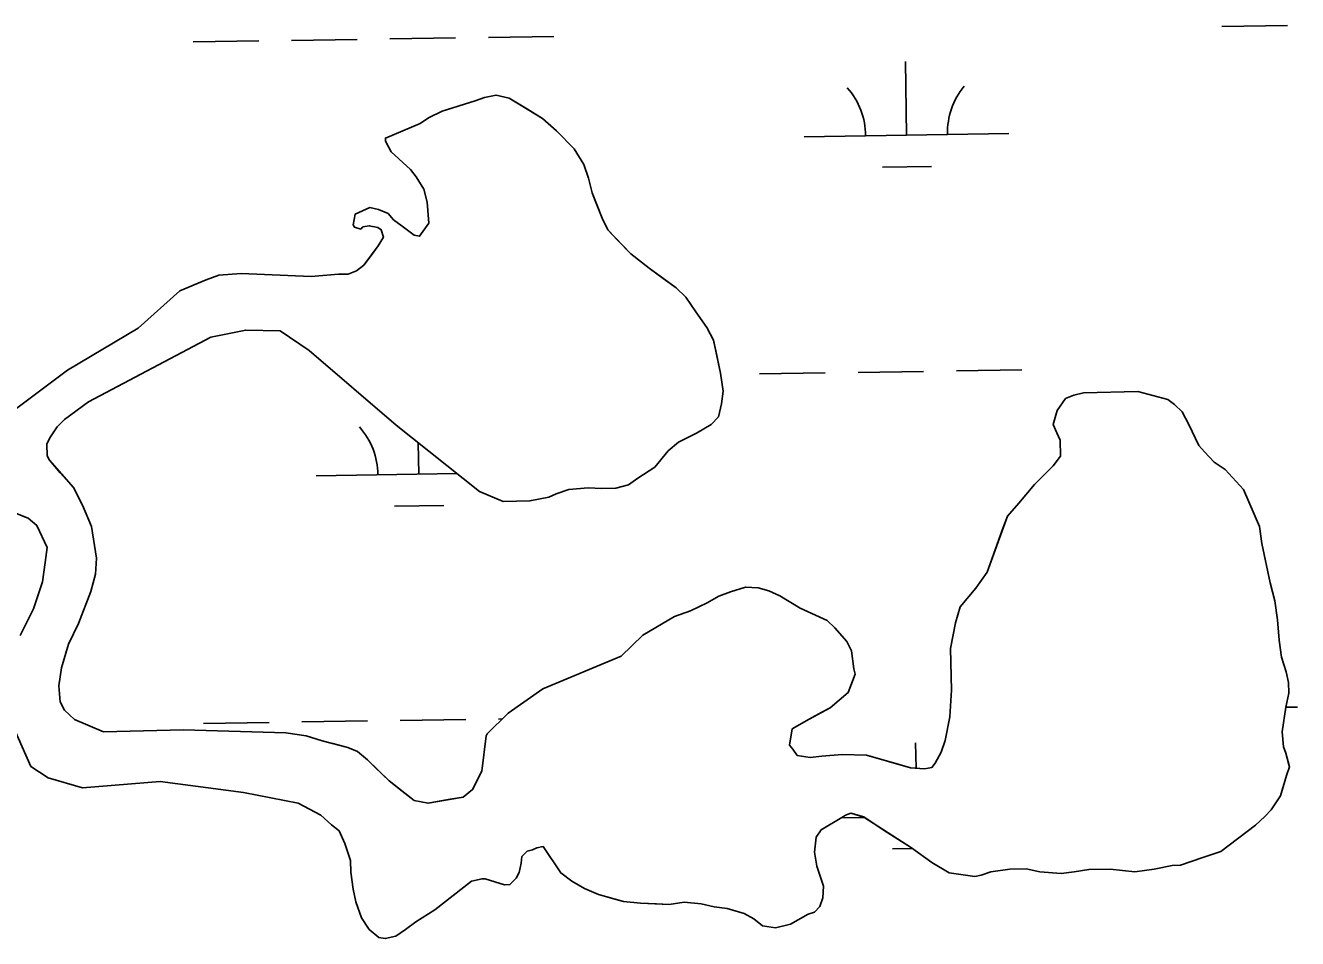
# Model space of a CAD drawing. Extents: x 3807117 to 3845308, y 337856 to 363736.
# Drawn here: x 3834875 to 3835495, y 356303 to 356749 of the extents above; entities that cross this region are included whole.
import ezdxf

# ---------------------------------------------------------------- set-up
doc = ezdxf.new("R2010")
doc.units = 0
doc.layers.add('V-TOPO-SHOR', color=7, linetype='Continuous')
doc.layers.add('V-WETL-SWMP', color=7, linetype='Continuous')

msp = doc.modelspace()

# ---------------------------------------------------------------- linework, layer by layer
at = {"layer": 'V-TOPO-SHOR'}
for points in [[(3834998.77, 356599.79), (3835013.01, 356590.25), (3835055.38, 356553.82), (3835096.1, 356521.49), (3835107.64, 356516.56), (3835120.62, 356516.86), (3835129.93, 356518.63), (3835133.53, 356520.27), (3835139.71, 356522.48), (3835149.04, 356523.21), (3835155.8, 356522.85), (3835162.55, 356523), (3835168.74, 356524.7), (3835173.34, 356527.92), (3835181.53, 356533.3), (3835188.1, 356541.24), (3835193.2, 356545.51), (3835201.93, 356549.86), (3835209.1, 356554.18), (3835212.65, 356557.89), (3835214.07, 356564.16), (3835214.97, 356570.41), (3835213.73, 356579.21), (3835211.41, 356590.06), (3835210.25, 356595.23), (3835207, 356601.39), (3835201.63, 356609.06), (3835196.79, 356616.22), (3835192.01, 356620.79), (3835185.68, 356625.32), (3835178.81, 356630.36), (3835169.83, 356637.42), (3835163.45, 356644.03), (3835158.66, 356649.12), (3835155.93, 356654.77), (3835152.63, 356663), (3835150.98, 356667.12), (3835149.25, 356674.35), (3835147.03, 356681.05), (3835142.18, 356688.73), (3835133.67, 356697.37), (3835126.78, 356703.45), (3835119.41, 356707.96), (3835110.46, 356713.47), (3835104.19, 356714.88), (3835098.5, 356713.72), (3835093.87, 356712.05), (3835077.88, 356707.02), (3835071.21, 356703.75), (3835067.11, 356701.06), (3835050.13, 356693.92), (3835050.17, 356692.36), (3835052.88, 356687.23), (3835062.42, 356678.62), (3835065.1, 356675.04), (3835068.88, 356668.9), (3835070.57, 356662.71), (3835071.33, 356652.33), (3835066.8, 356646), (3835064.19, 356646.46), (3835058.37, 356651), (3835054.15, 356654.02), (3835051.49, 356657.08), (3835046.77, 356659.05), (3835042.59, 356659.99), (3835035.39, 356656.72), (3835034.47, 356651.5), (3835035.02, 356650.47), (3835038.15, 356649.51), (3835039.17, 356650.57), (3835042.27, 356651.16), (3835046.45, 356650.21), (3835048.03, 356649.21), (3835049.15, 356645.6), (3835046.65, 356641.39), (3835043.12, 356636.63), (3835039.59, 356631.88), (3835036.02, 356629.2), (3835031.9, 356627.55), (3835027.23, 356627.45), (3835013.88, 356626.33)], [(3835013.88, 356626.33), (3834979.81, 356627.77), (3834968.91, 356627), (3834962.72, 356624.78), (3834949.84, 356619.29), (3834929.44, 356601.14), (3834895.06, 356580.6), (3834845.45, 356543.59), (3834830.52, 356537.01), (3834820.24, 356531.58), (3834805.21, 356529.16), (3834792.71, 356529.92), (3834759.85, 356534.38), (3834726.01, 356535.71)], [(3835099.34, 356402.15), (3835097.13, 356384.94), (3835092.65, 356376), (3835088.05, 356372.25), (3835080.8, 356371.05), (3835070.96, 356369.27), (3835064.16, 356370.67), (3835058.34, 356375.22), (3835051.98, 356380.28), (3835048.8, 356383.33), (3835044.54, 356387.39), (3835041.35, 356390.44), (3835036.58, 356394.49), (3835031.85, 356396.47), (3835024.53, 356398.38), (3835019.3, 356399.82), (3835011.44, 356402.24), (3835001.53, 356403.58), (3834951.57, 356405.05), (3834912.58, 356404.17), (3834898.4, 356410.09), (3834893.62, 356414.66), (3834891.45, 356418.77), (3834890.75, 356426.56), (3834892.11, 356435.43), (3834895.49, 356446.95), (3834900.46, 356456.94), (3834906.35, 356472.68), (3834908.76, 356481.06), (3834909.1, 356488.86), (3834906.67, 356504.41), (3834902.28, 356514.71), (3834897.92, 356523.46), (3834891.52, 356530.6), (3834886.18, 356536.71), (3834885.09, 356538.77), (3834884.96, 356544.49), (3834886.45, 356547.64), (3834889.97, 356552.92), (3834893.53, 356556.64), (3834905.29, 356565.23), (3834964.91, 356596.74), (3834981.99, 356600.25), (3834998.77, 356599.79)], [(3835099.84, 356403.21), (3835110.02, 356413.33), (3835126.94, 356425.17), (3835165.11, 356441.13), (3835175.81, 356451.27), (3835191.22, 356460.47), (3835198.97, 356463.25), (3835207.22, 356467.08), (3835212.87, 356470.33), (3835218.55, 356472.54), (3835225.79, 356474.79), (3835232.04, 356474.41), (3835237.28, 356472.97), (3835242.55, 356470.48), (3835252.58, 356464.46), (3835265.73, 356458.51), (3835269.45, 356454.95), (3835275.33, 356448.31), (3835277.52, 356443.68), (3835278.76, 356434.85), (3835279.34, 356432.26), (3835278.36, 356429.64), (3835275.9, 356423.33), (3835267.21, 356415.85), (3835263.1, 356413.67), (3835256.92, 356410.41), (3835252.3, 356407.7), (3835248.7, 356405.54), (3835247.32, 356397.69), (3835248.93, 356395.65), (3835251.08, 356392.57), (3835257.35, 356391.67), (3835263.06, 356392.32), (3835272.94, 356393.07), (3835284.92, 356392.82), (3835298.02, 356388.95), (3835306.41, 356386.53), (3835313.19, 356386.17), (3835316.82, 356386.77), (3835318.33, 356388.89), (3835321.34, 356394.16), (3835323.29, 356399.93), (3835325.63, 356411.44), (3835326.38, 356424.48), (3835325.92, 356444.77), (3835328.24, 356457.32), (3835330.67, 356465.19), (3835338.27, 356474.21), (3835343.82, 356482.15), (3835346.27, 356488.97), (3835348.72, 356495.8), (3835351.17, 356502.62), (3835353.62, 356509.45), (3835359.2, 356515.82), (3835366.81, 356524.85), (3835375.97, 356533.9), (3835379.51, 356538.67), (3835379.33, 356546.48), (3835377.69, 356550.09), (3835376.03, 356554.21), (3835377.96, 356561.03), (3835382, 356566.84), (3835386.12, 356568.5), (3835390.79, 356569.65), (3835417.33, 356570.25), (3835431.99, 356566.41), (3835435.18, 356563.88), (3835438.9, 356560.32), (3835442.16, 356554.15), (3835447.08, 356543.85), (3835449.75, 356540.78), (3835454.56, 356535.68), (3835459.85, 356532.16), (3835468.92, 356522.47), (3835476.62, 356504.42), (3835477.84, 356496.12), (3835481.92, 356476.94), (3835484.21, 356468.14), (3835485.46, 356458.8), (3835486.2, 356448.92), (3835487.43, 356440.62), (3835489.68, 356433.38), (3835490.84, 356428.2), (3835490.96, 356422.99), (3835489.55, 356416.19), (3835487.73, 356404.18), (3835488.42, 356396.9), (3835489.53, 356393.8), (3835490.68, 356389.14), (3835491.25, 356387.07), (3835489.78, 356382.87), (3835487.37, 356374.49), (3835486.88, 356372.91), (3835482.35, 356366.04), (3835479.3, 356362.85), (3835474.71, 356358.58), (3835457.82, 356345.7), (3835449.03, 356342.9), (3835442.83, 356340.67), (3835438.18, 356339.01), (3835434.02, 356338.91)], [(3834873.27, 356509.38), (3834875.9, 356508.4), (3834880.14, 356504.85), (3834885.06, 356494.04), (3834884.19, 356486.74), (3834882.84, 356477.35), (3834878.45, 356464.25), (3834871.99, 356451.1)], [(3834864.46, 356416.08), (3834877.08, 356387.24), (3834885.52, 356381.71), (3834902.28, 356376.89), (3834940.18, 356379.83), (3834980.86, 356374.51), (3835007.5, 356369.39), (3835018.56, 356363.4), (3835023.87, 356358.84), (3835027.57, 356355.8), (3835030.31, 356349.62), (3835033.1, 356341.37), (3835033.23, 356335.65), (3835034.46, 356327.35), (3835035.64, 356321.14), (3835038.42, 356313.4), (3835042.19, 356307.76), (3835046.96, 356303.71), (3835050.09, 356303.26), (3835055.26, 356304.42), (3835059.87, 356307.65), (3835064.98, 356311.4), (3835074.21, 356317.33), (3835092.1, 356331.26), (3835097.28, 356332.42), (3835098.83, 356332.45), (3835103.55, 356331), (3835108.26, 356329.54), (3835110.86, 356329.6), (3835111.37, 356330.13), (3835113.91, 356332.79), (3835115.41, 356335.43), (3835116.35, 356340.13), (3835116.79, 356343.26), (3835119.33, 356345.92), (3835121.92, 356346.5), (3835123.98, 356347.58), (3835127.08, 356348.17)], [(3835099.34, 356402.15), (3835099.84, 356403.21)], [(3835434.02, 356338.91), (3835425.21, 356337.15), (3835415.86, 356335.9), (3835403.86, 356337.19), (3835393.45, 356336.95), (3835386.19, 356335.75), (3835379.95, 356335.09), (3835369.52, 356335.89), (3835362.72, 356337.3), (3835354.91, 356337.12), (3835345.57, 356335.87), (3835340.92, 356334.2), (3835337.81, 356333.61), (3835325.27, 356335.41), (3835316.83, 356340.43), (3835306.77, 356347.49), (3835293.56, 356356.04), (3835283.52, 356362.59), (3835277.23, 356364.52), (3835274.65, 356363.42), (3835273.62, 356362.88), (3835262.83, 356356.39), (3835260.31, 356352.69), (3835259.44, 356345.38), (3835260.63, 356338.63), (3835263.98, 356328.82), (3835263.59, 356323.08), (3835262.12, 356318.88), (3835259.58, 356316.22), (3835256.48, 356315.11), (3835247.74, 356310.22), (3835240.48, 356308.5), (3835234.21, 356309.4), (3835229.97, 356312.95), (3835225.23, 356315.44), (3835216.84, 356317.86), (3835210.57, 356318.76), (3835204.29, 356320.18), (3835195.94, 356321.03), (3835188.68, 356319.82), (3835182.42, 356320.2), (3835174.6, 356320.55), (3835166.25, 356321.4), (3835161.01, 356322.84), (3835154.2, 356324.77), (3835147.37, 356327.74), (3835141.04, 356331.24), (3835135.74, 356335.29), (3835127.08, 356348.17)]]:
    msp.add_lwpolyline(points, dxfattribs=at)
at = {"layer": 'V-WETL-SWMP'}
for p, q in [((3835458.24, 356748.4), (3835490.24, 356748.88)), ((3834956.39, 356740.88), (3834988.39, 356741.36)), ((3835004.39, 356741.6), (3835036.38, 356742.08)), ((3835052.38, 356742.32), (3835084.38, 356742.8)), ((3835100.38, 356743.04), (3835132.37, 356743.52)), ((3835304.43, 356695.35), (3835303.89, 356731.35)), ((3835254.43, 356694.6), (3835354.42, 356696.1)), ((3835292.66, 356679.74), (3835316.66, 356680.1)), ((3835232.76, 356578.83), (3835264.75, 356579.31)), ((3835280.75, 356579.55), (3835312.75, 356580.03)), ((3835328.75, 356580.27), (3835360.74, 356580.75)), ((3835066.41, 356529.9), (3835066.18, 356545.24)), ((3835016.41, 356529.16), (3835085.15, 356530.19)), ((3835054.64, 356514.3), (3835078.64, 356514.66)), ((3835489.54, 356416.16), (3835495.22, 356416.25)), ((3834961.38, 356408.25), (3834993.37, 356408.73)), ((3835009.37, 356408.97), (3835041.37, 356409.45)), ((3835057.36, 356409.69), (3835089.36, 356410.16)), ((3835105.36, 356410.4), (3835107.1, 356410.43)), ((3835309.06, 356386.39), (3835308.87, 356398.71)), ((3835272.42, 356362.16), (3835283.91, 356362.33)), ((3835297.64, 356347.1), (3835307.12, 356347.25))]:
    msp.add_line(p, q, dxfattribs=at)
for points in [[(3834886.18, 356536.71), (3834885.09, 356538.77), (3834884.96, 356544.49), (3834886.45, 356547.64), (3834889.97, 356552.92), (3834893.53, 356556.64), (3834905.29, 356565.23), (3834964.91, 356596.75), (3834981.99, 356600.25), (3834998.77, 356599.79), (3835013.01, 356590.25), (3835055.38, 356553.81), (3835096.1, 356521.5), (3835107.64, 356516.56), (3835120.62, 356516.86), (3835129.93, 356518.63), (3835133.52, 356520.27), (3835139.71, 356522.48), (3835149.04, 356523.21), (3835155.8, 356522.85), (3835162.55, 356523), (3835168.74, 356524.7), (3835173.34, 356527.92), (3835181.53, 356533.3), (3835188.1, 356541.24), (3835193.2, 356545.51), (3835201.93, 356549.86), (3835209.1, 356554.18), (3835212.66, 356557.89), (3835214.07, 356564.16), (3835214.97, 356570.41), (3835213.73, 356579.21), (3835210.25, 356595.23), (3835207, 356601.39), (3835201.63, 356609.06), (3835196.79, 356616.22), (3835192.02, 356620.79), (3835178.81, 356630.36), (3835169.83, 356637.42), (3835158.65, 356649.12), (3835155.93, 356654.77), (3835150.98, 356667.12), (3835149.25, 356674.35), (3835147.02, 356681.05), (3835142.18, 356688.73), (3835133.67, 356697.37), (3835126.78, 356703.45), (3835110.46, 356713.47), (3835104.19, 356714.88), (3835098.5, 356713.71), (3835093.87, 356712.05), (3835077.88, 356707.02), (3835071.2, 356703.75), (3835067.11, 356701.06), (3835050.13, 356693.92), (3835050.17, 356692.36), (3835052.88, 356687.23), (3835062.42, 356678.62), (3835065.1, 356675.04), (3835068.88, 356668.9), (3835070.58, 356662.7), (3835071.33, 356652.33), (3835066.8, 356646), (3835064.19, 356646.46), (3835058.38, 356651), (3835054.15, 356654.02), (3835051.49, 356657.08), (3835046.77, 356659.05), (3835042.59, 356659.99), (3835035.39, 356656.71), (3835034.47, 356651.5), (3835035.02, 356650.47), (3835038.15, 356649.51), (3835039.17, 356650.57), (3835042.27, 356651.16), (3835046.45, 356650.21), (3835048.03, 356649.21), (3835049.15, 356645.6), (3835046.65, 356641.39), (3835039.59, 356631.88), (3835036.02, 356629.2), (3835031.9, 356627.55), (3835027.23, 356627.45), (3835013.88, 356626.33), (3834979.81, 356627.77), (3834968.91, 356627), (3834962.72, 356624.78), (3834949.84, 356619.29), (3834929.45, 356601.14), (3834895.06, 356580.6), (3834845.45, 356543.59)], [(3835485.46, 356458.8), (3835484.21, 356468.14), (3835481.92, 356476.94), (3835477.84, 356496.12), (3835476.62, 356504.42), (3835468.92, 356522.47), (3835459.85, 356532.16), (3835454.56, 356535.68), (3835449.76, 356540.78), (3835447.08, 356543.85), (3835442.16, 356554.15), (3835438.9, 356560.32), (3835435.18, 356563.88), (3835431.99, 356566.41), (3835417.33, 356570.25), (3835390.79, 356569.65), (3835386.12, 356568.5), (3835382, 356566.85), (3835377.96, 356561.03), (3835376.03, 356554.21), (3835377.69, 356550.09), (3835379.33, 356546.48), (3835379.51, 356538.67), (3835375.97, 356533.9), (3835366.81, 356524.85), (3835359.2, 356515.82), (3835353.62, 356509.45), (3835343.82, 356482.15), (3835338.27, 356474.21), (3835330.67, 356465.19), (3835328.24, 356457.32), (3835325.92, 356444.77), (3835326.38, 356424.48), (3835325.63, 356411.44), (3835323.29, 356399.93), (3835321.34, 356394.16), (3835318.33, 356388.89), (3835316.82, 356386.77), (3835313.19, 356386.17), (3835306.41, 356386.53), (3835284.92, 356392.82), (3835272.94, 356393.07), (3835263.06, 356392.32), (3835257.35, 356391.67), (3835251.08, 356392.57), (3835248.93, 356395.65), (3835247.32, 356397.69), (3835248.7, 356405.54), (3835256.92, 356410.41), (3835267.21, 356415.85), (3835275.9, 356423.33), (3835279.34, 356432.26), (3835278.76, 356434.85), (3835277.52, 356443.68), (3835275.33, 356448.31), (3835269.45, 356454.95), (3835265.73, 356458.51), (3835252.58, 356464.46), (3835242.55, 356470.48), (3835237.28, 356472.97), (3835232.04, 356474.41), (3835225.79, 356474.79), (3835218.55, 356472.54), (3835212.87, 356470.33), (3835207.22, 356467.08), (3835198.97, 356463.25), (3835191.22, 356460.47), (3835175.81, 356451.27), (3835165.11, 356441.13), (3835126.94, 356425.17), (3835110.02, 356413.33), (3835099.83, 356403.21), (3835099.34, 356402.15), (3835097.13, 356384.94), (3835092.65, 356376), (3835088.05, 356372.25), (3835070.96, 356369.27), (3835064.16, 356370.67), (3835051.98, 356380.28), (3835041.35, 356390.44), (3835036.58, 356394.49), (3835031.85, 356396.47), (3835019.3, 356399.82), (3835011.44, 356402.24), (3835001.53, 356403.58), (3834951.57, 356405.05), (3834912.58, 356404.17), (3834898.4, 356410.09), (3834893.62, 356414.66), (3834891.45, 356418.77), (3834890.75, 356426.56), (3834892.11, 356435.43), (3834895.49, 356446.95), (3834900.46, 356456.94), (3834906.35, 356472.68), (3834908.76, 356481.05), (3834909.1, 356488.86), (3834906.67, 356504.41), (3834902.28, 356514.71), (3834897.92, 356523.46), (3834886.18, 356536.71)], [(3834869.6, 356510.85), (3834875.9, 356508.4), (3834880.14, 356504.85), (3834885.06, 356494.04), (3834884.19, 356486.74), (3834882.84, 356477.35), (3834878.45, 356464.25), (3834871.99, 356451.1)], [(3834864.46, 356416.08), (3834877.08, 356387.24), (3834885.52, 356381.71), (3834902.27, 356376.89), (3834940.18, 356379.83), (3834980.86, 356374.51), (3835007.5, 356369.39), (3835018.56, 356363.4), (3835023.87, 356358.84), (3835027.57, 356355.8), (3835030.31, 356349.62), (3835033.1, 356341.36), (3835033.23, 356335.65), (3835034.46, 356327.35), (3835035.64, 356321.14), (3835038.42, 356313.4), (3835042.18, 356307.76), (3835046.96, 356303.71), (3835050.09, 356303.26), (3835055.26, 356304.42), (3835059.87, 356307.65), (3835064.99, 356311.4), (3835074.21, 356317.33), (3835092.1, 356331.26), (3835097.28, 356332.41), (3835098.83, 356332.45), (3835108.26, 356329.54), (3835110.86, 356329.6), (3835113.91, 356332.79), (3835115.41, 356335.43), (3835116.34, 356340.13), (3835116.79, 356343.26), (3835119.33, 356345.92), (3835121.92, 356346.5), (3835123.98, 356347.58), (3835127.08, 356348.17), (3835135.74, 356335.29), (3835141.04, 356331.24), (3835147.37, 356327.74), (3835154.2, 356324.77), (3835166.25, 356321.4), (3835174.6, 356320.54), (3835188.68, 356319.82), (3835195.94, 356321.03), (3835204.29, 356320.18), (3835210.57, 356318.76), (3835216.84, 356317.86), (3835225.23, 356315.44), (3835229.97, 356312.95), (3835234.22, 356309.4), (3835240.48, 356308.5), (3835247.74, 356310.22), (3835256.48, 356315.11), (3835259.58, 356316.22), (3835262.12, 356318.88), (3835263.59, 356323.08), (3835263.98, 356328.82), (3835260.63, 356338.63), (3835259.44, 356345.38), (3835260.31, 356352.69), (3835262.83, 356356.39), (3835273.62, 356362.88), (3835274.65, 356363.42), (3835277.23, 356364.52), (3835283.52, 356362.58), (3835306.77, 356347.49), (3835316.83, 356340.43), (3835325.27, 356335.41), (3835337.81, 356333.61), (3835340.92, 356334.2), (3835345.57, 356335.87), (3835354.91, 356337.12), (3835362.72, 356337.3), (3835369.52, 356335.89), (3835379.95, 356335.09), (3835386.19, 356335.75), (3835393.45, 356336.95), (3835403.86, 356337.19), (3835415.86, 356335.9), (3835425.21, 356337.15), (3835434.02, 356338.91), (3835438.18, 356339.01), (3835449.03, 356342.9), (3835457.82, 356345.7), (3835474.71, 356358.58), (3835479.3, 356362.85), (3835482.35, 356366.04), (3835486.88, 356372.91), (3835489.78, 356382.87), (3835491.25, 356387.07), (3835489.53, 356393.8), (3835488.42, 356396.9), (3835487.73, 356404.18), (3835489.55, 356416.19), (3835490.95, 356422.99), (3835490.84, 356428.2), (3835489.68, 356433.38), (3835487.43, 356440.62), (3835486.2, 356448.92), (3835485.46, 356458.8)]]:
    msp.add_lwpolyline(points, dxfattribs=at)
for centre, start, end in [((3835249.18, 356695), 0.08653, 41.63019), ((3835359.66, 356696.65), 140.08653, 181.63019), ((3835011.16, 356529.55), 0.08653, 41.63019)]:
    msp.add_arc(centre, 35.25, start, end, dxfattribs=at)

doc.saveas('drawing.dxf')
